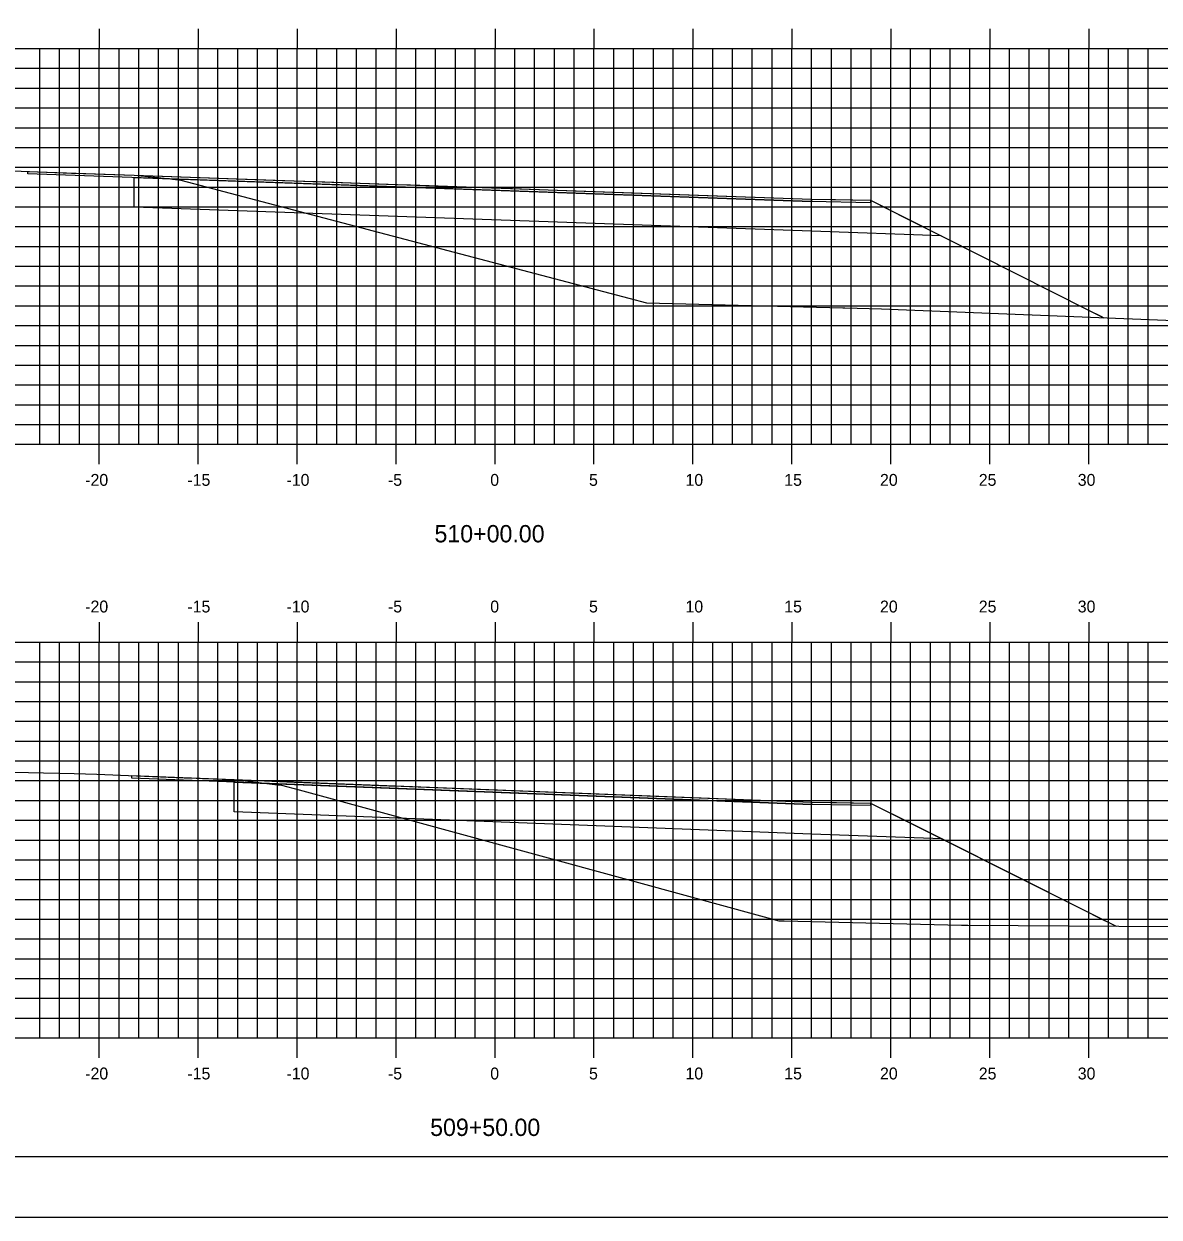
# Model space of a CAD drawing. Extents: x 1168600 to 1177589, y 610178 to 611246.
# Drawn here: x 1172376.7 to 1172434.1, y 610268.7 to 610329 of the extents above; entities that cross this region are included whole.
import ezdxf

# ---------------------------------------------------------------- set-up
doc = ezdxf.new("R2010")
doc.units = 0
for name, color, linetype in [('_Construction', 7, 'Continuous'), ('_Station Equation', 7, 'Continuous'), ('D_Roadway_Edge_TW', 7, 'Continuous'), ('D_Roadway_SubGrade', 7, 'Continuous'), ('D_Slope_Direction', 7, 'Continuous'), ('D_Text_Standard', 7, 'Continuous'), ('H_V ANNOTATION', 7, 'Continuous'), ('MAJOR', 7, 'Continuous'), ('MATCH LINES', 7, 'Continuous'), ('MINOR', 7, 'Continuous')]:
    doc.layers.add(name, color=color, linetype=linetype)

msp = doc.modelspace()

# ---------------------------------------------------------------- linework, layer by layer
at = {"layer": '_Construction'}
msp.add_line((1172325.524, 610271.801), (1172485.524, 610271.801), dxfattribs=at)
msp.add_lwpolyline([(1172317.43, 610268.742), (1172487.43, 610268.742), (1172487.43, 610378.742), (1172317.43, 610378.742)], close=True, dxfattribs=at)
at = {"layer": '_Station Equation'}
for points in [[(1172375.298, 610321.651), (1172379.119, 610321.51), (1172380.326, 610321.466), (1172381.771, 610321.419), (1172382.289, 610321.402), (1172382.989, 610321.331), (1172384.119, 610321.213), (1172384.22, 610321.204), (1172384.372, 610321.187), (1172384.65, 610321.155), (1172407.292, 610315.193), (1172408.182, 610314.95), (1172418.101, 610314.701), (1172418.208, 610314.699), (1172420.046, 610314.644), (1172454.698, 610313.257), (1172457.777, 610313.093), (1172470.524, 610312.951)], [(1172375.384, 610291.254), (1172379.251, 610291.158), (1172380.407, 610291.127), (1172384.818, 610290.95), (1172385.43, 610290.926), (1172385.738, 610290.913), (1172387.337, 610290.851), (1172388.728, 610290.688), (1172389.404, 610290.614), (1172389.456, 610290.608), (1172389.558, 610290.597), (1172389.736, 610290.577), (1172390.635, 610290.34), (1172414.866, 610283.72), (1172415.128, 610283.713), (1172422.715, 610283.529), (1172424.101, 610283.495), (1172424.418, 610283.491), (1172460.027, 610283.263), (1172470.524, 610282.989)]]:
    msp.add_lwpolyline(points, dxfattribs=at)
at = {"layer": 'D_Roadway_Edge_TW'}
for points in [[(1172376.908, 610321.592), (1172382.289, 610321.402), (1172416.521, 610320.193), (1172416.521, 610320.068), (1172376.908, 610321.467), (1172376.908, 610321.592)], [(1172376.908, 610321.592), (1172382.289, 610321.402), (1172416.521, 610320.193), (1172416.521, 610320.068), (1172376.908, 610321.467), (1172376.908, 610321.592)], [(1172382.176, 610291.056), (1172387.337, 610290.851), (1172416.521, 610289.722), (1172416.521, 610289.597), (1172382.176, 610290.931), (1172382.176, 610291.056)], [(1172382.176, 610291.056), (1172387.337, 610290.851), (1172416.521, 610289.722), (1172416.521, 610289.597), (1172382.176, 610290.931), (1172382.176, 610291.056)]]:
    msp.add_lwpolyline(points, dxfattribs=at)
for points in [[(1172376.908, 610321.592), (1172382.289, 610321.402), (1172416.521, 610320.193), (1172419.504, 610320.131), (1172419.504, 610320.006), (1172416.521, 610320.068), (1172376.908, 610321.467)], [(1172376.908, 610321.592), (1172382.289, 610321.402), (1172416.521, 610320.193), (1172419.504, 610320.131), (1172419.504, 610320.006), (1172416.521, 610320.068), (1172376.908, 610321.467)], [(1172382.176, 610291.056), (1172387.337, 610290.851), (1172416.521, 610289.722), (1172419.505, 610289.665), (1172419.505, 610289.54), (1172416.521, 610289.597), (1172382.176, 610290.931)], [(1172382.176, 610291.056), (1172387.337, 610290.851), (1172416.521, 610289.722), (1172419.505, 610289.665), (1172419.505, 610289.54), (1172416.521, 610289.597), (1172382.176, 610290.931)]]:
    msp.add_lwpolyline(points, close=True, dxfattribs=at)
at = {"layer": 'D_Roadway_SubGrade'}
for points in [[(1172416.521, 610320.193), (1172419.504, 610320.131), (1172423.066, 610318.336), (1172416.521, 610318.568), (1172382.289, 610319.777), (1172382.289, 610321.277), (1172416.521, 610320.068)], [(1172416.521, 610320.193), (1172419.504, 610320.131), (1172423.066, 610318.336), (1172416.521, 610318.568), (1172382.289, 610319.777), (1172382.289, 610321.277), (1172416.521, 610320.068)], [(1172416.521, 610289.722), (1172419.505, 610289.665), (1172423.117, 610287.853), (1172416.521, 610288.097), (1172387.337, 610289.226), (1172387.337, 610290.726), (1172416.521, 610289.597)], [(1172416.521, 610289.722), (1172419.505, 610289.665), (1172423.117, 610287.853), (1172416.521, 610288.097), (1172387.337, 610289.226), (1172387.337, 610290.726), (1172416.521, 610289.597)]]:
    msp.add_lwpolyline(points, close=True, dxfattribs=at)
at = {"layer": 'D_Slope_Direction'}
for points in [[(1172416.521, 610320.193), (1172419.504, 610320.131)], [(1172416.521, 610320.193), (1172419.504, 610320.131)], [(1172419.504, 610320.131), (1172430.522, 610314.582)], [(1172419.504, 610320.131), (1172430.522, 610314.582)], [(1172419.504, 610320.131), (1172430.522, 610314.582)], [(1172419.504, 610320.131), (1172430.522, 610314.582)], [(1172430.522, 610314.582), (1172431.292, 610314.194)], [(1172430.522, 610314.582), (1172431.292, 610314.194)], [(1172430.522, 610314.582), (1172431.292, 610314.194)], [(1172430.522, 610314.582), (1172431.292, 610314.194)], [(1172416.521, 610289.722), (1172419.505, 610289.665)], [(1172416.521, 610289.722), (1172419.505, 610289.665)], [(1172419.505, 610289.665), (1172430.531, 610284.133)], [(1172419.505, 610289.665), (1172430.531, 610284.133)], [(1172419.505, 610289.665), (1172430.531, 610284.133)], [(1172419.505, 610289.665), (1172430.531, 610284.133)], [(1172430.531, 610284.133), (1172431.905, 610283.443)], [(1172430.531, 610284.133), (1172431.905, 610283.443)], [(1172430.531, 610284.133), (1172431.905, 610283.443)], [(1172430.531, 610284.133), (1172431.905, 610283.443)]]:
    msp.add_lwpolyline(points, dxfattribs=at)
at = {"layer": 'D_Text_Standard'}
for points in [[(1172376.908, 610321.592), (1172380.756, 610321.456), (1172382.289, 610321.402), (1172389.786, 610321.138), (1172391.492, 610321.078), (1172395.479, 610320.937), (1172396.257, 610320.909), (1172401.403, 610320.727), (1172405.022, 610320.599), (1172416.521, 610320.193), (1172417.728, 610320.168), (1172419.504, 610320.131), (1172421.357, 610319.197), (1172423.066, 610318.336), (1172428.686, 610315.506), (1172430.522, 610314.582), (1172431.145, 610314.268), (1172431.292, 610314.194)], [(1172382.176, 610291.056), (1172386.743, 610290.875), (1172387.337, 610290.851), (1172390.392, 610290.731), (1172390.428, 610290.729), (1172395.154, 610290.546), (1172395.785, 610290.521), (1172408.22, 610290.035), (1172416.521, 610289.722), (1172417.775, 610289.698), (1172419.505, 610289.665), (1172421.635, 610288.596), (1172423.117, 610287.853), (1172430.358, 610284.219), (1172430.531, 610284.133), (1172430.883, 610283.956), (1172431.905, 610283.443)]]:
    msp.add_lwpolyline(points, dxfattribs=at)
at = {"layer": 'MAJOR'}
for p, q in [((1172380.524, 610328.803), (1172380.524, 610327.801)), ((1172385.524, 610328.803), (1172385.524, 610327.801)), ((1172390.524, 610328.803), (1172390.524, 610327.801)), ((1172395.524, 610328.803), (1172395.524, 610327.801)), ((1172400.524, 610328.803), (1172400.524, 610327.801)), ((1172405.524, 610328.803), (1172405.524, 610327.801)), ((1172410.524, 610328.803), (1172410.524, 610327.801)), ((1172415.524, 610328.803), (1172415.524, 610327.801)), ((1172420.524, 610328.803), (1172420.524, 610327.801)), ((1172425.524, 610328.803), (1172425.524, 610327.801)), ((1172430.524, 610328.803), (1172430.524, 610327.801)), ((1172330.524, 610327.801), (1172470.524, 610327.801)), ((1172330.524, 610327.801), (1172470.524, 610327.801)), ((1172380.524, 610307.801), (1172380.524, 610327.801)), ((1172385.524, 610307.801), (1172385.524, 610327.801)), ((1172390.524, 610307.801), (1172390.524, 610327.801)), ((1172395.524, 610307.801), (1172395.524, 610327.801)), ((1172400.524, 610307.801), (1172400.524, 610327.801)), ((1172405.524, 610307.801), (1172405.524, 610327.801)), ((1172410.524, 610307.801), (1172410.524, 610327.801)), ((1172415.524, 610307.801), (1172415.524, 610327.801)), ((1172420.524, 610307.801), (1172420.524, 610327.801)), ((1172425.524, 610307.801), (1172425.524, 610327.801)), ((1172430.524, 610307.801), (1172430.524, 610327.801)), ((1172330.524, 610322.801), (1172470.524, 610322.801)), ((1172330.524, 610317.801), (1172470.524, 610317.801)), ((1172330.524, 610312.801), (1172470.524, 610312.801)), ((1172330.524, 610307.801), (1172470.524, 610307.801)), ((1172330.524, 610307.801), (1172470.524, 610307.801)), ((1172380.524, 610306.799), (1172380.524, 610307.801)), ((1172385.524, 610306.799), (1172385.524, 610307.801)), ((1172390.524, 610306.799), (1172390.524, 610307.801)), ((1172395.524, 610306.799), (1172395.524, 610307.801)), ((1172400.524, 610306.799), (1172400.524, 610307.801)), ((1172405.524, 610306.799), (1172405.524, 610307.801)), ((1172410.524, 610306.799), (1172410.524, 610307.801)), ((1172415.524, 610306.799), (1172415.524, 610307.801)), ((1172420.524, 610306.799), (1172420.524, 610307.801)), ((1172425.524, 610306.799), (1172425.524, 610307.801)), ((1172430.524, 610306.799), (1172430.524, 610307.801)), ((1172380.524, 610298.803), (1172380.524, 610297.801)), ((1172385.524, 610298.803), (1172385.524, 610297.801)), ((1172390.524, 610298.803), (1172390.524, 610297.801)), ((1172395.524, 610298.803), (1172395.524, 610297.801)), ((1172400.524, 610298.803), (1172400.524, 610297.801)), ((1172405.524, 610298.803), (1172405.524, 610297.801)), ((1172410.524, 610298.803), (1172410.524, 610297.801)), ((1172415.524, 610298.803), (1172415.524, 610297.801)), ((1172420.524, 610298.803), (1172420.524, 610297.801)), ((1172425.524, 610298.803), (1172425.524, 610297.801)), ((1172430.524, 610298.803), (1172430.524, 610297.801)), ((1172330.524, 610297.801), (1172470.524, 610297.801)), ((1172330.524, 610297.801), (1172470.524, 610297.801)), ((1172380.524, 610277.801), (1172380.524, 610297.801)), ((1172385.524, 610277.801), (1172385.524, 610297.801)), ((1172390.524, 610277.801), (1172390.524, 610297.801)), ((1172395.524, 610277.801), (1172395.524, 610297.801)), ((1172400.524, 610277.801), (1172400.524, 610297.801)), ((1172405.524, 610277.801), (1172405.524, 610297.801)), ((1172410.524, 610277.801), (1172410.524, 610297.801)), ((1172415.524, 610277.801), (1172415.524, 610297.801)), ((1172420.524, 610277.801), (1172420.524, 610297.801)), ((1172425.524, 610277.801), (1172425.524, 610297.801)), ((1172430.524, 610277.801), (1172430.524, 610297.801)), ((1172330.524, 610292.801), (1172470.524, 610292.801)), ((1172330.524, 610287.801), (1172470.524, 610287.801)), ((1172330.524, 610282.801), (1172470.524, 610282.801)), ((1172330.524, 610277.801), (1172470.524, 610277.801)), ((1172330.524, 610277.801), (1172470.524, 610277.801)), ((1172380.524, 610276.799), (1172380.524, 610277.801)), ((1172385.524, 610276.799), (1172385.524, 610277.801)), ((1172390.524, 610276.799), (1172390.524, 610277.801)), ((1172395.524, 610276.799), (1172395.524, 610277.801)), ((1172400.524, 610276.799), (1172400.524, 610277.801)), ((1172405.524, 610276.799), (1172405.524, 610277.801)), ((1172410.524, 610276.799), (1172410.524, 610277.801)), ((1172415.524, 610276.799), (1172415.524, 610277.801)), ((1172420.524, 610276.799), (1172420.524, 610277.801)), ((1172425.524, 610276.799), (1172425.524, 610277.801)), ((1172430.524, 610276.799), (1172430.524, 610277.801))]:
    msp.add_line(p, q, dxfattribs=at)
at = {"layer": 'MATCH LINES'}
for points in [[(1172416.521, 610320.193), (1172416.521, 610320.068)], [(1172416.521, 610320.193), (1172416.521, 610320.068)], [(1172416.521, 610289.722), (1172416.521, 610289.597)], [(1172416.521, 610289.722), (1172416.521, 610289.597)]]:
    msp.add_lwpolyline(points, dxfattribs=at)
at = {"layer": 'MINOR'}
for p, q in [((1172377.524, 610307.801), (1172377.524, 610327.801)), ((1172378.524, 610307.801), (1172378.524, 610327.801)), ((1172379.524, 610307.801), (1172379.524, 610327.801)), ((1172381.524, 610307.801), (1172381.524, 610327.801)), ((1172382.524, 610307.801), (1172382.524, 610327.801)), ((1172383.524, 610307.801), (1172383.524, 610327.801)), ((1172384.524, 610307.801), (1172384.524, 610327.801)), ((1172386.524, 610307.801), (1172386.524, 610327.801)), ((1172387.524, 610307.801), (1172387.524, 610327.801)), ((1172388.524, 610307.801), (1172388.524, 610327.801)), ((1172389.524, 610307.801), (1172389.524, 610327.801)), ((1172391.524, 610307.801), (1172391.524, 610327.801)), ((1172392.524, 610307.801), (1172392.524, 610327.801)), ((1172393.524, 610307.801), (1172393.524, 610327.801)), ((1172394.524, 610307.801), (1172394.524, 610327.801)), ((1172396.524, 610307.801), (1172396.524, 610327.801)), ((1172397.524, 610307.801), (1172397.524, 610327.801)), ((1172398.524, 610307.801), (1172398.524, 610327.801)), ((1172399.524, 610307.801), (1172399.524, 610327.801)), ((1172401.524, 610307.801), (1172401.524, 610327.801)), ((1172402.524, 610307.801), (1172402.524, 610327.801)), ((1172403.524, 610307.801), (1172403.524, 610327.801)), ((1172404.524, 610307.801), (1172404.524, 610327.801)), ((1172406.524, 610307.801), (1172406.524, 610327.801)), ((1172407.524, 610307.801), (1172407.524, 610327.801)), ((1172408.524, 610307.801), (1172408.524, 610327.801)), ((1172409.524, 610307.801), (1172409.524, 610327.801)), ((1172411.524, 610307.801), (1172411.524, 610327.801)), ((1172412.524, 610307.801), (1172412.524, 610327.801)), ((1172413.524, 610307.801), (1172413.524, 610327.801)), ((1172414.524, 610307.801), (1172414.524, 610327.801)), ((1172416.524, 610307.801), (1172416.524, 610327.801)), ((1172417.524, 610307.801), (1172417.524, 610327.801)), ((1172418.524, 610307.801), (1172418.524, 610327.801)), ((1172419.524, 610307.801), (1172419.524, 610327.801)), ((1172421.524, 610307.801), (1172421.524, 610327.801)), ((1172422.524, 610307.801), (1172422.524, 610327.801)), ((1172423.524, 610307.801), (1172423.524, 610327.801)), ((1172424.524, 610307.801), (1172424.524, 610327.801)), ((1172426.524, 610307.801), (1172426.524, 610327.801)), ((1172427.524, 610307.801), (1172427.524, 610327.801)), ((1172428.524, 610307.801), (1172428.524, 610327.801)), ((1172429.524, 610307.801), (1172429.524, 610327.801)), ((1172431.524, 610307.801), (1172431.524, 610327.801)), ((1172432.524, 610307.801), (1172432.524, 610327.801)), ((1172433.524, 610307.801), (1172433.524, 610327.801)), ((1172330.524, 610326.801), (1172470.524, 610326.801)), ((1172330.524, 610325.801), (1172470.524, 610325.801)), ((1172330.524, 610324.801), (1172470.524, 610324.801)), ((1172330.524, 610323.801), (1172470.524, 610323.801)), ((1172330.524, 610321.801), (1172470.524, 610321.801)), ((1172330.524, 610320.801), (1172470.524, 610320.801)), ((1172330.524, 610319.801), (1172470.524, 610319.801)), ((1172330.524, 610318.801), (1172470.524, 610318.801)), ((1172330.524, 610316.801), (1172470.524, 610316.801)), ((1172330.524, 610315.801), (1172470.524, 610315.801)), ((1172330.524, 610314.801), (1172470.524, 610314.801)), ((1172330.524, 610313.801), (1172470.524, 610313.801)), ((1172330.524, 610311.801), (1172470.524, 610311.801)), ((1172330.524, 610310.801), (1172470.524, 610310.801)), ((1172330.524, 610309.801), (1172470.524, 610309.801)), ((1172330.524, 610308.801), (1172470.524, 610308.801)), ((1172377.524, 610277.801), (1172377.524, 610297.801)), ((1172378.524, 610277.801), (1172378.524, 610297.801)), ((1172379.524, 610277.801), (1172379.524, 610297.801)), ((1172381.524, 610277.801), (1172381.524, 610297.801)), ((1172382.524, 610277.801), (1172382.524, 610297.801)), ((1172383.524, 610277.801), (1172383.524, 610297.801)), ((1172384.524, 610277.801), (1172384.524, 610297.801)), ((1172386.524, 610277.801), (1172386.524, 610297.801)), ((1172387.524, 610277.801), (1172387.524, 610297.801)), ((1172388.524, 610277.801), (1172388.524, 610297.801)), ((1172389.524, 610277.801), (1172389.524, 610297.801)), ((1172391.524, 610277.801), (1172391.524, 610297.801)), ((1172392.524, 610277.801), (1172392.524, 610297.801)), ((1172393.524, 610277.801), (1172393.524, 610297.801)), ((1172394.524, 610277.801), (1172394.524, 610297.801)), ((1172396.524, 610277.801), (1172396.524, 610297.801)), ((1172397.524, 610277.801), (1172397.524, 610297.801)), ((1172398.524, 610277.801), (1172398.524, 610297.801)), ((1172399.524, 610277.801), (1172399.524, 610297.801)), ((1172401.524, 610277.801), (1172401.524, 610297.801)), ((1172402.524, 610277.801), (1172402.524, 610297.801)), ((1172403.524, 610277.801), (1172403.524, 610297.801)), ((1172404.524, 610277.801), (1172404.524, 610297.801)), ((1172406.524, 610277.801), (1172406.524, 610297.801)), ((1172407.524, 610277.801), (1172407.524, 610297.801)), ((1172408.524, 610277.801), (1172408.524, 610297.801)), ((1172409.524, 610277.801), (1172409.524, 610297.801)), ((1172411.524, 610277.801), (1172411.524, 610297.801)), ((1172412.524, 610277.801), (1172412.524, 610297.801)), ((1172413.524, 610277.801), (1172413.524, 610297.801)), ((1172414.524, 610277.801), (1172414.524, 610297.801)), ((1172416.524, 610277.801), (1172416.524, 610297.801)), ((1172417.524, 610277.801), (1172417.524, 610297.801)), ((1172418.524, 610277.801), (1172418.524, 610297.801)), ((1172419.524, 610277.801), (1172419.524, 610297.801)), ((1172421.524, 610277.801), (1172421.524, 610297.801)), ((1172422.524, 610277.801), (1172422.524, 610297.801)), ((1172423.524, 610277.801), (1172423.524, 610297.801)), ((1172424.524, 610277.801), (1172424.524, 610297.801)), ((1172426.524, 610277.801), (1172426.524, 610297.801)), ((1172427.524, 610277.801), (1172427.524, 610297.801)), ((1172428.524, 610277.801), (1172428.524, 610297.801)), ((1172429.524, 610277.801), (1172429.524, 610297.801)), ((1172431.524, 610277.801), (1172431.524, 610297.801)), ((1172432.524, 610277.801), (1172432.524, 610297.801)), ((1172433.524, 610277.801), (1172433.524, 610297.801)), ((1172330.524, 610296.801), (1172470.524, 610296.801)), ((1172330.524, 610295.801), (1172470.524, 610295.801)), ((1172330.524, 610294.801), (1172470.524, 610294.801)), ((1172330.524, 610293.801), (1172470.524, 610293.801)), ((1172330.524, 610291.801), (1172470.524, 610291.801)), ((1172330.524, 610290.801), (1172470.524, 610290.801)), ((1172330.524, 610289.801), (1172470.524, 610289.801)), ((1172330.524, 610288.801), (1172470.524, 610288.801)), ((1172330.524, 610286.801), (1172470.524, 610286.801)), ((1172330.524, 610285.801), (1172470.524, 610285.801)), ((1172330.524, 610284.801), (1172470.524, 610284.801)), ((1172330.524, 610283.801), (1172470.524, 610283.801)), ((1172330.524, 610281.801), (1172470.524, 610281.801)), ((1172330.524, 610280.801), (1172470.524, 610280.801)), ((1172330.524, 610279.801), (1172470.524, 610279.801)), ((1172330.524, 610278.801), (1172470.524, 610278.801))]:
    msp.add_line(p, q, dxfattribs=at)

# ---------------------------------------------------------------- texts
at = {"layer": 'H_V ANNOTATION'}
for s, height, p in [('-20', 0.6, (1172379.817, 610305.701)), ('-15', 0.6, (1172384.98, 610305.701)), ('-10', 0.6, (1172389.988, 610305.701)), ('-5', 0.6, (1172395.114, 610305.701)), ('0', 0.6, (1172400.283, 610305.701)), ('5', 0.6, (1172405.275, 610305.701)), ('10', 0.6, (1172410.149, 610305.701)), ('15', 0.6, (1172415.141, 610305.701)), ('20', 0.6, (1172419.978, 610305.701)), ('25', 0.6, (1172424.97, 610305.701)), ('30', 0.6, (1172429.972, 610305.701)), ('510+00.00', 0.875, (1172397.465, 610302.844)), ('-20', 0.6, (1172379.817, 610299.301)), ('-15', 0.6, (1172384.98, 610299.301)), ('-10', 0.6, (1172389.988, 610299.301)), ('-5', 0.6, (1172395.114, 610299.301)), ('0', 0.6, (1172400.283, 610299.301)), ('5', 0.6, (1172405.275, 610299.301)), ('10', 0.6, (1172410.149, 610299.301)), ('15', 0.6, (1172415.141, 610299.301)), ('20', 0.6, (1172419.978, 610299.301)), ('25', 0.6, (1172424.97, 610299.301)), ('30', 0.6, (1172429.972, 610299.301)), ('-20', 0.6, (1172379.817, 610275.701)), ('-15', 0.6, (1172384.98, 610275.701)), ('-10', 0.6, (1172389.988, 610275.701)), ('-5', 0.6, (1172395.114, 610275.701)), ('0', 0.6, (1172400.283, 610275.701)), ('5', 0.6, (1172405.275, 610275.701)), ('10', 0.6, (1172410.149, 610275.701)), ('15', 0.6, (1172415.141, 610275.701)), ('20', 0.6, (1172419.978, 610275.701)), ('25', 0.6, (1172424.97, 610275.701)), ('30', 0.6, (1172429.972, 610275.701)), ('509+50.00', 0.875, (1172397.246, 610272.844))]:
    msp.add_text(s, height=height, dxfattribs=at).set_placement(p)

doc.saveas('drawing.dxf')
